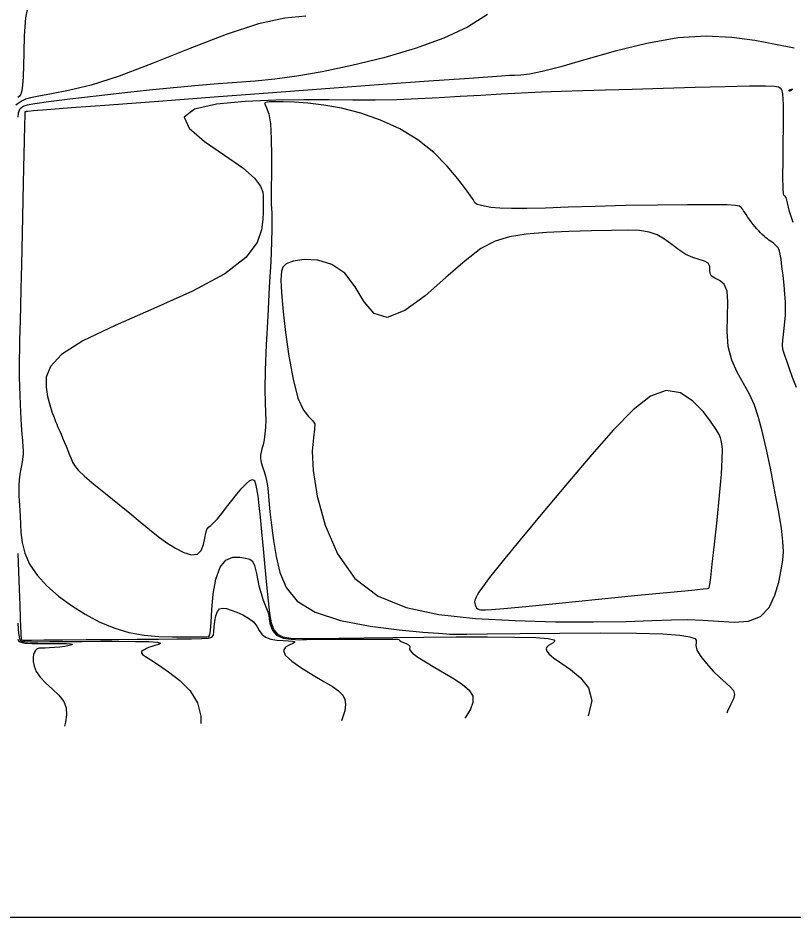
# Model space of a CAD drawing. Extents: x 2566142 to 2571431, y 418755 to 421584.
# Drawn here: x 2567572.5 to 2567768.3, y 418777.5 to 419004.7 of the extents above; entities that cross this region are included whole.
import ezdxf

# ---------------------------------------------------------------- set-up
doc = ezdxf.new("R2010")
doc.units = 0
for name, color, linetype in [('Contour_ADS_Major', 7, 'Continuous'), ('Contour_ADS_Minor', 7, 'Continuous'), ('Contour_ADS_State_Plane_Border', 7, 'Continuous')]:
    doc.layers.add(name, color=color, linetype=linetype)

msp = doc.modelspace()

# ---------------------------------------------------------------- linework, layer by layer
at = {"layer": 'Contour_ADS_Major'}
for points in [[(2567575.35, 419009.48), (2567574.41, 419004.71), (2567574.11, 419000.16), (2567573.98, 418996.11), (2567573.89, 418992.64), (2567573.81, 418989.82), (2567573.68, 418987.7), (2567573.48, 418986.28), (2567573.21, 418985.43), (2567572.87, 418984.94), (2567572.46, 418984.63)], [(2567760.56, 418949.95), (2567760.1, 418950.41), (2567759.64, 418950.91), (2567759.17, 418951.43), (2567758.7, 418951.98), (2567758.23, 418952.55), (2567757.76, 418953.16), (2567757.29, 418953.8), (2567756.85, 418954.43), (2567756.45, 418955.03), (2567756.11, 418955.56), (2567755.83, 418955.99), (2567755.6, 418956.35), (2567755.39, 418956.64), (2567755.16, 418956.9), (2567754.8, 418957.13), (2567753.81, 418957.32), (2567751.64, 418957.45), (2567747.7, 418957.52), (2567741.67, 418957.51), (2567734.18, 418957.42), (2567726.1, 418957.28), (2567718.3, 418957.09), (2567711.5, 418956.88), (2567705.77, 418956.68), (2567701.04, 418956.55), (2567697.23, 418956.52), (2567694.25, 418956.63), (2567692.01, 418956.85), (2567690.38, 418957.11), (2567689.27, 418957.38), (2567688.56, 418957.61), (2567688.15, 418957.8), (2567687.95, 418957.98), (2567687.86, 418958.14), (2567687.77, 418958.35), (2567687.5, 418958.82), (2567686.85, 418959.78), (2567685.61, 418961.49), (2567683.64, 418964.08), (2567680.94, 418967.28), (2567677.56, 418970.7), (2567673.55, 418973.94), (2567668.99, 418976.69), (2567664.1, 418978.91), (2567659.11, 418980.63), (2567654.26, 418981.89), (2567649.78, 418982.71), (2567645.76, 418983.2), (2567642.3, 418983.43), (2567639.49, 418983.52), (2567637.4, 418983.54), (2567635.96, 418983.49), (2567635.13, 418983.37), (2567634.82, 418983.15), (2567634.95, 418982.79), (2567635.35, 418982.01), (2567635.86, 418980.51), (2567636.29, 418977.96), (2567636.52, 418974.21), (2567636.57, 418969.79), (2567636.53, 418965.4), (2567636.48, 418961.7), (2567636.47, 418959.21), (2567636.5, 418957.65), (2567636.56, 418956.55), (2567636.62, 418955.44), (2567636.67, 418953.88), (2567636.67, 418951.52), (2567636.58, 418948.05), (2567636.37, 418943.15), (2567636.02, 418936.7), (2567635.61, 418929.38), (2567635.23, 418922.08), (2567634.97, 418915.7), (2567634.9, 418910.9), (2567634.95, 418907.47), (2567635.06, 418904.99), (2567635.12, 418903.03), (2567635.07, 418901.23), (2567634.92, 418899.58), (2567634.7, 418898.11), (2567634.44, 418896.86), (2567634.16, 418895.86), (2567633.92, 418895.01), (2567633.78, 418894.22), (2567633.79, 418893.36), (2567633.99, 418892.37), (2567634.31, 418891.26), (2567634.69, 418890.1), (2567635.04, 418888.95), (2567635.31, 418887.82), (2567635.52, 418886.56), (2567635.7, 418884.96), (2567635.91, 418882.79), (2567636.18, 418879.93), (2567636.55, 418876.49), (2567637.05, 418872.67), (2567637.71, 418868.64), (2567638.64, 418864.61), (2567640.26, 418860.78)], [(2567769.19, 418911.35), (2567768.21, 418913.81), (2567767.45, 418916.02), (2567766.86, 418917.83), (2567766.37, 418919.15), (2567766, 418920.14), (2567765.75, 418921.02), (2567765.66, 418922.01), (2567765.72, 418923.26), (2567765.89, 418924.73), (2567766.1, 418926.33), (2567766.29, 418927.95), (2567766.4, 418929.53), (2567766.43, 418931.14), (2567766.38, 418932.9), (2567766.25, 418934.9), (2567766.04, 418937.22), (2567765.79, 418939.63), (2567765.52, 418941.9), (2567765.29, 418943.76), (2567765.1, 418945.02), (2567764.94, 418945.79), (2567764.76, 418946.25), (2567764.53, 418946.59), (2567764.22, 418946.93), (2567763.86, 418947.31), (2567763.45, 418947.68), (2567763.04, 418948.02), (2567762.63, 418948.31), (2567762.24, 418948.59), (2567761.84, 418948.86), (2567761.43, 418949.17), (2567761, 418949.53), (2567760.56, 418949.95)], [(2567640.26, 418860.78), (2567643.07, 418857.34), (2567647.59, 418854.51), (2567654.02, 418852.42), (2567661.48, 418851), (2567668.81, 418850.08), (2567674.84, 418849.53), (2567678.72, 418849.2), (2567680.75, 418849.03), (2567681.55, 418848.97), (2567681.76, 418848.97), (2567682.01, 418848.97), (2567683.11, 418848.98), (2567685.88, 418849.01), (2567691.16, 418849.08), (2567699.39, 418849.18), (2567709.43, 418849.27), (2567719.74, 418849.31), (2567728.81, 418849.24), (2567735.42, 418849.04), (2567739.75, 418848.72), (2567742.27, 418848.33), (2567743.48, 418847.91), (2567743.85, 418847.46), (2567743.81, 418846.91), (2567743.73, 418846.11), (2567744.03, 418844.95), (2567744.99, 418843.37), (2567746.45, 418841.53), (2567748.17, 418839.66), (2567749.89, 418837.99), (2567751.37, 418836.68), (2567752.51, 418835.63), (2567753.25, 418834.71), (2567753.51, 418833.77), (2567753.26, 418832.65), (2567752.63, 418831.27), (2567751.78, 418829.55), (2567751.57, 418829.05)], [(2567572.45, 418847.7), (2567572.7, 418847.31), (2567573.06, 418847.03), (2567573.56, 418846.84), (2567574.22, 418846.73), (2567575.06, 418846.67), (2567576.1, 418846.64), (2567577.34, 418846.63), (2567578.75, 418846.64), (2567580.27, 418846.64), (2567581.85, 418846.65), (2567583.41, 418846.65), (2567584.79, 418846.64), (2567585.82, 418846.58), (2567586.3, 418846.47), (2567586.13, 418846.3), (2567585.42, 418846.1), (2567584.34, 418845.89), (2567583.07, 418845.71), (2567581.77, 418845.59), (2567580.53, 418845.51), (2567579.43, 418845.47), (2567578.57, 418845.45), (2567577.99, 418845.42), (2567577.62, 418845.37), (2567577.38, 418845.27), (2567577.18, 418845.1), (2567576.94, 418844.84), (2567576.69, 418844.44), (2567576.47, 418843.87), (2567576.34, 418843.09), (2567576.34, 418842.08), (2567576.58, 418840.88), (2567577.14, 418839.53), (2567578.13, 418838.1), (2567579.58, 418836.63), (2567581.25, 418835.11), (2567582.85, 418833.56), (2567584.07, 418831.98), (2567584.69, 418830.34), (2567584.79, 418828.61), (2567584.5, 418826.74), (2567584.26, 418825.7)]]:
    msp.add_lwpolyline(points, dxfattribs=at)
at = {"layer": 'Contour_ADS_Minor'}
for points in [[(2567645.21, 419005.15), (2567639.93, 419004.67), (2567633.31, 419003.22), (2567625.11, 419000.5), (2567615.95, 418996.97), (2567606.68, 418993.27), (2567598.13, 418990.04), (2567591, 418987.77), (2567585.32, 418986.35), (2567580.96, 418985.5), (2567577.81, 418984.98), (2567575.71, 418984.55), (2567574.41, 418984.16), (2567573.62, 418983.8), (2567573.08, 418983.45), (2567572.55, 418983.09), (2567572.02, 418982.68)], [(2567691.11, 419005.61), (2567686.07, 419002.43), (2567680.09, 418999.6), (2567672.89, 418996.99), (2567664.94, 418994.65), (2567656.89, 418992.66), (2567649.39, 418991.09), (2567642.95, 418989.99), (2567637.4, 418989.26), (2567632.45, 418988.78), (2567627.79, 418988.42), (2567623.11, 418988.06), (2567618.16, 418987.66), (2567612.71, 418987.18), (2567606.52, 418986.57), (2567599.5, 418985.81), (2567592.27, 418984.99), (2567585.6, 418984.18), (2567580.25, 418983.49), (2567576.79, 418982.99), (2567574.89, 418982.65), (2567574.04, 418982.41), (2567573.7, 418982.22), (2567573.43, 418982.04)], [(2567768.61, 418997.12), (2567763.91, 418998.04), (2567758.66, 418999.01), (2567752.85, 418999.8), (2567746.39, 419000.12), (2567739.22, 418999.67), (2567731.38, 418998.29), (2567723.41, 418996.31), (2567715.96, 418994.18), (2567709.65, 418992.34), (2567704.98, 418991.15), (2567701.73, 418990.53), (2567699.53, 418990.27), (2567697.99, 418990.2), (2567696.66, 418990.15), (2567694.7, 418990.03), (2567691.22, 418989.79), (2567685.29, 418989.36), (2567676.31, 418988.71), (2567664.73, 418987.87), (2567651.32, 418986.88), (2567636.83, 418985.81), (2567622.06, 418984.7), (2567607.99, 418983.64), (2567595.64, 418982.71), (2567586.01, 418981.97), (2567579.82, 418981.49), (2567576.47, 418981.22), (2567575.04, 418981.1), (2567574.63, 418981.05), (2567574.47, 418981.03), (2567574.38, 418981.01), (2567574.34, 418981), (2567574.32, 418980.99), (2567574.31, 418980.98), (2567574.29, 418980.97), (2567574.28, 418980.96), (2567574.27, 418980.94), (2567574.26, 418980.81), (2567574.24, 418979.99), (2567574.19, 418977.81), (2567574.1, 418973.59), (2567573.96, 418966.96), (2567573.78, 418958.78), (2567573.6, 418950.22), (2567573.42, 418942.45), (2567573.28, 418936.37), (2567573.16, 418931.82), (2567573.07, 418928.38), (2567572.99, 418925.61), (2567572.93, 418923.16), (2567572.87, 418920.86), (2567572.84, 418918.62), (2567572.83, 418916.36), (2567572.85, 418914), (2567572.89, 418911.61), (2567572.96, 418909.28), (2567573.05, 418907.09), (2567573.14, 418905.12), (2567573.25, 418903.39), (2567573.35, 418901.89), (2567573.44, 418900.62), (2567573.52, 418899.56), (2567573.59, 418898.69), (2567573.64, 418897.95), (2567573.69, 418897.3), (2567573.74, 418896.71), (2567573.78, 418896.16), (2567573.81, 418895.67), (2567573.84, 418895.24), (2567573.85, 418894.86), (2567573.84, 418894.44), (2567573.78, 418893.89), (2567573.66, 418893.12), (2567573.46, 418892.07), (2567573.22, 418890.79), (2567572.99, 418889.39), (2567572.82, 418887.96), (2567572.74, 418886.58), (2567572.73, 418885.25), (2567572.78, 418883.97), (2567572.86, 418882.73), (2567572.94, 418881.51), (2567573.02, 418880.2), (2567573.1, 418878.7), (2567573.18, 418876.88), (2567573.29, 418874.68), (2567573.59, 418872.17), (2567574.25, 418869.46), (2567575.46, 418866.67), (2567577.36, 418863.89), (2567579.85, 418861.19), (2567582.79, 418858.62), (2567586.03, 418856.21), (2567589.46, 418854.02)], [(2567768.37, 418953.05), (2567767.44, 418955.79), (2567766.89, 418957.99), (2567766.55, 418959.36), (2567766.27, 418959.78), (2567766.05, 418959.81), (2567765.89, 418960.18), (2567765.79, 418961.65), (2567765.77, 418964.69), (2567765.8, 418968.78), (2567765.85, 418973.18), (2567765.9, 418977.11), (2567765.91, 418979.98), (2567765.9, 418981.89), (2567765.88, 418983.12), (2567765.85, 418983.95), (2567765.81, 418984.6), (2567765.77, 418985.14), (2567765.73, 418985.58), (2567765.67, 418985.96), (2567765.59, 418986.27), (2567765.48, 418986.54), (2567765.32, 418986.78), (2567765.09, 418987), (2567764.69, 418987.21), (2567763.64, 418987.38), (2567761.38, 418987.48), (2567757.34, 418987.47), (2567751.21, 418987.35), (2567743.63, 418987.14), (2567735.49, 418986.89), (2567727.7, 418986.66), (2567720.95, 418986.47), (2567715.11, 418986.32), (2567709.84, 418986.16), (2567704.81, 418985.98), (2567699.75, 418985.74), (2567694.62, 418985.46), (2567689.43, 418985.15), (2567684.2, 418984.83), (2567678.94, 418984.52), (2567673.64, 418984.24), (2567668.26, 418984.03), (2567662.77, 418983.92), (2567657.13, 418983.93), (2567651.17, 418983.99), (2567644.73, 418984.02), (2567637.63, 418983.93), (2567629.94, 418983.62), (2567622.68, 418982.93), (2567617.12, 418981.67), (2567614.55, 418979.68)], [(2567573.43, 418982.04), (2567573.16, 418981.82), (2567572.91, 418981.55), (2567572.71, 418981.2), (2567572.56, 418980.67), (2567572.45, 418979.67)], [(2567614.55, 418979.68), (2567615.75, 418976.85), (2567619.65, 418973.5), (2567624.69, 418970.02), (2567629.31, 418966.82), (2567632.31, 418964.2), (2567633.83, 418962.19), (2567634.37, 418960.7), (2567634.44, 418959.66), (2567634.43, 418958.98), (2567634.44, 418958.56), (2567634.46, 418958.26), (2567634.47, 418957.96), (2567634.49, 418957.53), (2567634.48, 418956.8), (2567634.44, 418955.6), (2567634.35, 418953.77), (2567634.06, 418951.19), (2567632.91, 418947.96), (2567630.1, 418944.2), (2567624.81, 418940.07), (2567616.65, 418935.7), (2567606.85, 418931.29), (2567597.05, 418927.03), (2567588.87, 418923.1), (2567583.54, 418919.64), (2567580.73, 418916.6), (2567579.68, 418913.9), (2567579.66, 418911.41), (2567580.01, 418909.09), (2567580.54, 418906.98), (2567581.11, 418905.16), (2567581.64, 418903.73), (2567582.03, 418902.73), (2567582.32, 418902.03), (2567582.55, 418901.5), (2567582.79, 418900.97), (2567583.07, 418900.31), (2567583.41, 418899.51), (2567583.8, 418898.6), (2567584.22, 418897.59), (2567584.67, 418896.51), (2567585.14, 418895.4), (2567585.57, 418894.33), (2567585.96, 418893.35), (2567586.32, 418892.48), (2567586.84, 418891.57), (2567587.77, 418890.45), (2567589.34, 418888.94), (2567591.7, 418886.92), (2567594.62, 418884.55), (2567597.75, 418882.03), (2567600.77, 418879.58), (2567603.43, 418877.37), (2567605.78, 418875.41), (2567607.96, 418873.66), (2567610.1, 418872.09), (2567612.3, 418870.69), (2567614.43, 418869.62), (2567616.34, 418869.07), (2567617.84, 418869.22), (2567618.82, 418870.15), (2567619.39, 418871.61), (2567619.72, 418873.21), (2567619.96, 418874.58), (2567620.25, 418875.46), (2567620.66, 418876), (2567621.21, 418876.46), (2567621.95, 418877.12), (2567622.9, 418878.15), (2567624.01, 418879.51), (2567625.24, 418881.09), (2567626.54, 418882.75), (2567627.85, 418884.38), (2567629.1, 418885.86), (2567630.22, 418887.05), (2567631.13, 418887.83), (2567631.79, 418888.08), (2567632.24, 418887.81), (2567632.56, 418887.01), (2567632.82, 418885.7), (2567633.08, 418883.89), (2567633.36, 418881.51), (2567633.67, 418878.53), (2567634.03, 418874.87), (2567634.43, 418870.57), (2567634.87, 418865.95), (2567635.3, 418861.42), (2567635.7, 418857.4), (2567636.07, 418854.21), (2567636.5, 418851.81), (2567637.12, 418850.11), (2567638.05, 418848.97), (2567639.43, 418848.28), (2567641.46, 418847.94), (2567644.37, 418847.85), (2567648.38, 418847.89), (2567653.63, 418847.97), (2567659.98, 418848.08), (2567667.2, 418848.18), (2567675.04, 418848.26)], [(2567734.01, 418949.92), (2567731.96, 418950.62), (2567729.53, 418950.98), (2567726.44, 418951.08), (2567722.43, 418951.03), (2567717.38, 418950.93), (2567711.71, 418950.75), (2567706.02, 418950.48), (2567700.87, 418950.07), (2567696.66, 418949.44), (2567693.04, 418948.33), (2567689.48, 418946.41), (2567685.46, 418943.36), (2567680.62, 418939.09), (2567675.35, 418934.51), (2567670.23, 418930.77), (2567665.83, 418929.02), (2567662.54, 418930.02), (2567660.01, 418932.99), (2567657.71, 418936.79), (2567655.11, 418940.24), (2567651.85, 418942.45), (2567648.26, 418943.47), (2567644.83, 418943.63), (2567642.06, 418943.24), (2567640.3, 418942.57), (2567639.4, 418941.71), (2567639.07, 418940.71), (2567639, 418939.62), (2567638.97, 418938.41), (2567638.99, 418936.75), (2567639.14, 418934.24), (2567639.49, 418930.46), (2567640.09, 418925.23), (2567640.95, 418919.24), (2567642.01, 418913.41), (2567643.26, 418908.66), (2567644.62, 418905.63), (2567645.92, 418903.96), (2567646.95, 418903.01), (2567647.5, 418902.16), (2567647.47, 418900.81), (2567647.14, 418898.61), (2567646.88, 418895.23), (2567647.09, 418890.36), (2567648.1, 418883.89), (2567650.1, 418876.56), (2567653.24, 418869.31), (2567657.66, 418863.08), (2567663.48, 418858.6), (2567670.58, 418855.69), (2567678.84, 418853.95), (2567688.1, 418852.97), (2567698.13, 418852.41), (2567708.3, 418852.14), (2567717.89, 418852.1), (2567726.16, 418852.21), (2567732.62, 418852.4), (2567737.63, 418852.59), (2567741.75, 418852.67), (2567745.57, 418852.56), (2567749.51, 418852.23), (2567753.44, 418852.01), (2567757.06, 418852.28), (2567760.07, 418853.45), (2567762.27, 418855.75), (2567763.76, 418858.82), (2567764.72, 418862.14), (2567765.32, 418865.21), (2567765.71, 418867.68), (2567765.87, 418869.91), (2567765.78, 418872.42), (2567765.37, 418875.75), (2567764.64, 418880.23), (2567763.67, 418885.48), (2567762.59, 418890.93), (2567761.52, 418896), (2567760.55, 418900.25), (2567759.59, 418903.78), (2567758.55, 418906.82), (2567757.3, 418909.6), (2567755.79, 418912.34), (2567754.23, 418915.17), (2567752.87, 418918.23), (2567751.97, 418921.65), (2567751.69, 418925.46), (2567751.78, 418929.34), (2567751.89, 418932.88), (2567751.68, 418935.67), (2567750.9, 418937.43), (2567749.76, 418938.4), (2567748.6, 418938.94), (2567747.73, 418939.43), (2567747.37, 418940.15), (2567747.32, 418941.04), (2567747.27, 418941.94), (2567746.9, 418942.71), (2567745.99, 418943.24), (2567744.63, 418943.67), (2567742.98, 418944.18), (2567741.21, 418944.95)], [(2567741.21, 418944.95), (2567739.45, 418946.09), (2567737.69, 418947.45), (2567735.89, 418948.8), (2567734.01, 418949.92), (2567734.01, 418949.92)], [(2567572.48, 418869.39), (2567572.68, 418864.78), (2567572.84, 418860.32), (2567572.97, 418856.3), (2567573.07, 418853.06), (2567573.15, 418850.81), (2567573.21, 418849.4), (2567573.26, 418848.6), (2567573.3, 418848.16), (2567573.33, 418847.89), (2567573.37, 418847.71), (2567573.43, 418847.6), (2567573.5, 418847.54), (2567573.68, 418847.5), (2567574.35, 418847.49), (2567575.98, 418847.49), (2567579.05, 418847.51), (2567583.81, 418847.55), (2567589.77, 418847.61), (2567596.25, 418847.66), (2567602.54, 418847.71), (2567608.06, 418847.74), (2567612.67, 418847.77), (2567616.32, 418847.8), (2567618.97, 418847.87), (2567620.64, 418847.99), (2567621.53, 418848.26), (2567621.91, 418848.76), (2567622.03, 418849.61), (2567622.13, 418850.83), (2567622.28, 418852.26), (2567622.52, 418853.64), (2567622.9, 418854.74), (2567623.45, 418855.37), (2567624.21, 418855.58), (2567625.18, 418855.45), (2567626.39, 418855.08), (2567627.83, 418854.54), (2567629.35, 418853.86), (2567630.8, 418853.04), (2567631.99, 418852.09), (2567632.84, 418851.03), (2567633.49, 418849.95), (2567634.16, 418848.97), (2567635.09, 418848.2), (2567636.4, 418847.72), (2567637.96, 418847.47), (2567639.53, 418847.36), (2567640.89, 418847.3), (2567641.85, 418847.23)], [(2567589.46, 418854.02), (2567593.03, 418852.12), (2567596.72, 418850.57), (2567600.52, 418849.42), (2567604.38, 418848.73), (2567608.13, 418848.39), (2567611.57, 418848.28), (2567614.48, 418848.28), (2567616.74, 418848.3), (2567618.38, 418848.31), (2567619.53, 418848.32), (2567620.28, 418848.34), (2567620.74, 418848.42), (2567621, 418848.85), (2567621.16, 418849.93), (2567621.29, 418852.01), (2567621.49, 418855.24), (2567621.87, 418859.1), (2567622.54, 418862.9), (2567623.59, 418865.94), (2567625.07, 418867.72), (2567626.81, 418868.44), (2567628.54, 418868.48), (2567630.03, 418868.23), (2567631.08, 418867.94), (2567631.78, 418867.4), (2567632.29, 418866.3), (2567632.76, 418864.3), (2567633.38, 418861.23), (2567634.49, 418857.57), (2567635.79, 418854.18), (2567636.16, 418851.79), (2567636.83, 418849.91), (2567637.85, 418848.74), (2567639.48, 418847.95), (2567641.53, 418847.68), (2567643.71, 418847.56), (2567647.06, 418847.68), (2567649.83, 418847.75), (2567655.02, 418847.71), (2567659.56, 418847.68), (2567662.67, 418847.7), (2567664.55, 418847.72), (2567665.62, 418847.73), (2567666.31, 418847.73), (2567666.95, 418847.74), (2567667.57, 418847.73), (2567668.1, 418847.72), (2567668.49, 418847.68), (2567668.71, 418847.62), (2567668.85, 418847.52), (2567669.02, 418847.38), (2567669.35, 418847.17), (2567669.9, 418846.9), (2567670.55, 418846.59), (2567671.14, 418846.26), (2567671.49, 418845.95), (2567671.51, 418845.66), (2567671.43, 418845.33), (2567671.56, 418844.87), (2567672.19, 418844.17), (2567673.55, 418843.19), (2567675.5, 418841.96), (2567677.83, 418840.59), (2567680.3, 418839.16), (2567682.71, 418837.72), (2567684.84, 418836.28), (2567686.48, 418834.81), (2567687.4, 418833.3), (2567687.47, 418831.71), (2567686.81, 418829.99), (2567685.65, 418828.08), (2567685.41, 418827.73)], [(2567572.45, 418851.74), (2567572.56, 418850.31), (2567572.68, 418849.14), (2567572.79, 418848.32), (2567572.91, 418847.79), (2567573.06, 418847.47), (2567573.28, 418847.29), (2567573.62, 418847.17), (2567574.29, 418847.11), (2567575.52, 418847.08), (2567577.57, 418847.08), (2567580.6, 418847.09), (2567584.41, 418847.12), (2567588.76, 418847.15), (2567593.38, 418847.18), (2567597.99, 418847.19), (2567602.2, 418847.17), (2567605.6, 418847.09), (2567607.78, 418846.94), (2567608.49, 418846.7), (2567608.1, 418846.4), (2567607.14, 418846.09), (2567606.13, 418845.82), (2567605.48, 418845.61), (2567605.15, 418845.45), (2567604.96, 418845.32), (2567604.76, 418845.18), (2567604.42, 418845.02), (2567604.04, 418844.83), (2567603.75, 418844.58), (2567603.7, 418844.27), (2567604, 418843.88), (2567604.76, 418843.31), (2567606.07, 418842.46), (2567608.01, 418841.21), (2567610.58, 418839.47), (2567613.4, 418837.27), (2567615.99, 418834.64), (2567617.87, 418831.61), (2567618.71, 418828.27), (2567618.72, 418826.39)], [(2567675.04, 418848.26), (2567683.21, 418848.32), (2567691.1, 418848.32), (2567698.03, 418848.25), (2567703.32, 418848.1), (2567706.49, 418847.85), (2567707.9, 418847.54), (2567708.11, 418847.18), (2567707.69, 418846.82), (2567707.11, 418846.47), (2567706.56, 418846.11), (2567706.14, 418845.71), (2567705.95, 418845.25), (2567706.1, 418844.69), (2567706.7, 418843.96), (2567707.84, 418842.99), (2567709.65, 418841.71), (2567712.09, 418840.06), (2567714.65, 418837.97), (2567716.66, 418835.39), (2567717.47, 418832.26), (2567716.65, 418828.6), (2567716.52, 418828.35)], [(2567641.85, 418847.23), (2567642.35, 418847.1), (2567642.38, 418846.91), (2567641.92, 418846.63), (2567641.04, 418846.23), (2567640.12, 418845.66), (2567639.63, 418844.83), (2567640.05, 418843.67), (2567641.69, 418842.15), (2567644.21, 418840.42), (2567647.08, 418838.66), (2567649.8, 418837.06), (2567651.95, 418835.75), (2567653.51, 418834.64), (2567654.55, 418833.6), (2567655.12, 418832.49), (2567655.3, 418831.18), (2567655.1, 418829.63), (2567654.54, 418827.81), (2567654.24, 418827.1)]]:
    msp.add_lwpolyline(points, dxfattribs=at)
for points in [[(2567767.34, 418986.38), (2567767.34, 418986.38), (2567767.34, 418986.39), (2567767.34, 418986.4), (2567767.33, 418986.41), (2567767.33, 418986.43), (2567767.34, 418986.47), (2567767.4, 418986.51), (2567767.53, 418986.57), (2567767.75, 418986.64), (2567767.98, 418986.7), (2567768.18, 418986.74), (2567768.28, 418986.72), (2567768.22, 418986.64), (2567768.05, 418986.52), (2567767.83, 418986.4), (2567767.63, 418986.29), (2567767.49, 418986.22), (2567767.41, 418986.2), (2567767.38, 418986.2), (2567767.36, 418986.21), (2567767.36, 418986.22), (2567767.35, 418986.24), (2567767.35, 418986.25), (2567767.35, 418986.26), (2567767.34, 418986.26), (2567767.34, 418986.26), (2567767.34, 418986.26), (2567767.34, 418986.27), (2567767.34, 418986.28), (2567767.34, 418986.3), (2567767.34, 418986.32), (2567767.34, 418986.34), (2567767.34, 418986.36), (2567767.34, 418986.37), (2567767.34, 418986.37), (2567767.34, 418986.38)], [(2567736.26, 418910.58), (2567732.29, 418909.1), (2567727.9, 418905.68), (2567722.99, 418900.65), (2567717.47, 418894.35), (2567711.34, 418887.16), (2567705.11, 418879.75), (2567699.37, 418872.85), (2567694.74, 418867.18), (2567691.64, 418863.29), (2567689.85, 418860.9), (2567688.95, 418859.57), (2567688.53, 418858.85), (2567688.26, 418858.33), (2567688.07, 418857.92), (2567687.94, 418857.55), (2567687.89, 418857.18), (2567687.91, 418856.77), (2567687.99, 418856.36), (2567688.15, 418855.97), (2567688.38, 418855.64), (2567688.68, 418855.41), (2567689.05, 418855.25), (2567689.48, 418855.16), (2567689.97, 418855.11), (2567690.63, 418855.1), (2567692.13, 418855.18), (2567695.27, 418855.45), (2567700.84, 418855.98), (2567709.23, 418856.81), (2567719.21, 418857.82), (2567729.14, 418858.82), (2567737.39, 418859.63), (2567742.74, 418860.14), (2567745.58, 418860.4), (2567746.74, 418860.51), (2567747.04, 418860.59), (2567747.16, 418860.79), (2567747.3, 418861.55), (2567747.53, 418863.34), (2567747.91, 418866.64), (2567748.47, 418871.71), (2567749.12, 418877.83), (2567749.74, 418884.05), (2567750.21, 418889.41), (2567750.43, 418893.21), (2567750.46, 418895.62), (2567750.35, 418897.06), (2567750.2, 418897.93), (2567750.01, 418898.63), (2567749.66, 418899.46), (2567748.94, 418900.67), (2567747.66, 418902.54), (2567745.67, 418905.16), (2567743.04, 418907.9), (2567739.87, 418909.97), (2567736.26, 418910.58)]]:
    msp.add_lwpolyline(points, close=True, dxfattribs=at)
at = {"layer": 'Contour_ADS_State_Plane_Border'}
msp.add_lwpolyline([(2566164.43, 418777.5), (2571407.81, 418777.5), (2571407.81, 421561.67), (2566164.43, 421561.67), (2566164.43, 418777.5)], close=True, dxfattribs=at)

doc.saveas('drawing.dxf')
